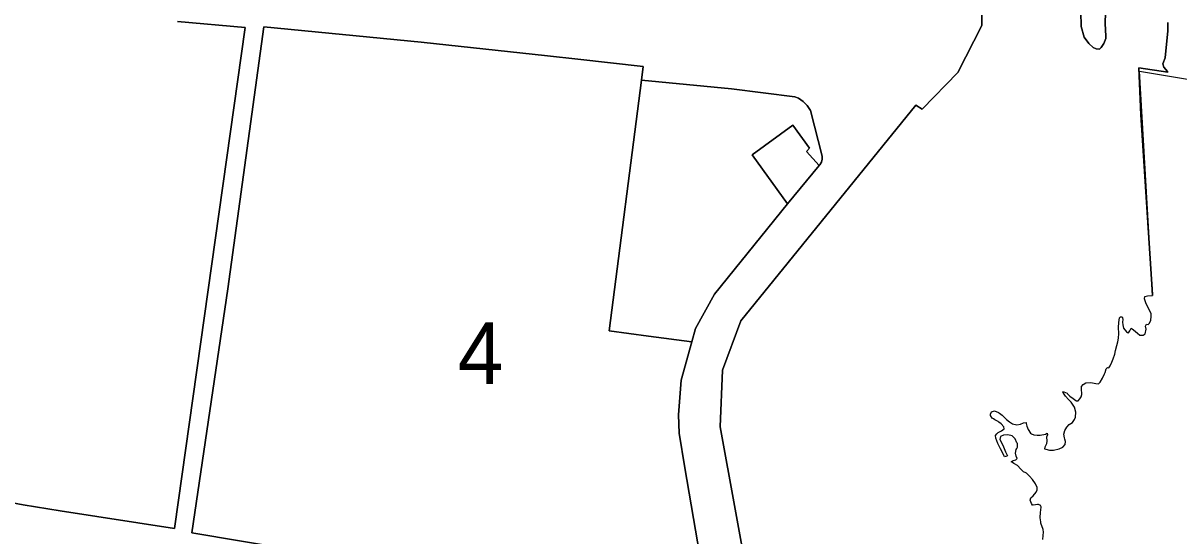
# Model space of a CAD drawing. Extents: x 598968 to 613553, y 4409678 to 4430833.
# Drawn here: x 602280.1 to 602505.4, y 4410004.4 to 4410104.3 of the extents above; entities that cross this region are included whole.
import ezdxf

# ---------------------------------------------------------------- set-up
doc = ezdxf.new("R2010")
doc.units = 0
doc.layers.add('1', color=7, linetype='Continuous')
doc.layers.add('ZONA 4. CASES UNIFAMILIRAS AÏLLADES EN PARCEL.LES', color=7, linetype='Continuous')

msp = doc.modelspace()

# ---------------------------------------------------------------- linework, layer by layer
at = {"layer": '1'}
for points in [[(602507.4339, 4409851.5941), (602492.1202, 4409859.2992), (602463.4648, 4409897.9528), (602458.4948, 4409904.6027), (602445.666, 4409921.9668), (602445.656, 4409921.983), (602438.0553, 4409936.0691), (602425.5734, 4409965.0896), (602424.6132, 4409978.2808), (602415.9492, 4410025.6768), (602416.4292, 4410036.7096), (602420.0297, 4410046.3031), (602454.1147, 4410088.2757), (602455.3148, 4410087.5562), (602462.314, 4410094.6833), (602466.9551, 4410103.8254), (602466.9551, 4410108.5953)], [(602466.9551, 4410108.5953), (602466.9551, 4410103.8254), (602462.314, 4410094.6833), (602455.3148, 4410087.5562), (602454.1147, 4410088.2757), (602420.0297, 4410046.3031), (602416.4292, 4410036.7096), (602415.9492, 4410025.6768), (602424.6132, 4409978.2808), (602425.5734, 4409965.0896), (602438.0553, 4409936.0691), (602445.656, 4409921.983), (602471.8147, 4409937.2426), (602478.8734, 4409927.2581), (602479.1694, 4409926.8395), (602479.1797, 4409926.8247), (602487.4546, 4409914.9429), (602463.4648, 4409897.9528), (602492.1202, 4409859.2992), (602507.4339, 4409851.5941)], [(602491.0543, 4410106.3414), (602490.9843, 4410104.2014), (602491.1256, 4410101.7581), (602491.1543, 4410101.2614), (602490.7343, 4410100.3414), (602490.2243, 4410099.5114), (602489.8843, 4410099.2014), (602489.2643, 4410099.2914), (602488.6443, 4410099.5314), (602487.8443, 4410100.3114), (602486.9343, 4410101.5314), (602486.3044, 4410103.6013), (602486.2575, 4410106.5024)], [(602486.2575, 4410106.5024), (602486.3044, 4410103.6013), (602486.9343, 4410101.5314), (602487.8443, 4410100.3114), (602488.6443, 4410099.5314), (602489.2643, 4410099.2914), (602489.8843, 4410099.2014), (602490.2243, 4410099.5114), (602490.7343, 4410100.3414), (602491.1543, 4410101.2614), (602491.1256, 4410101.7581), (602490.9843, 4410104.2014), (602491.0543, 4410106.3414)], [(602310.1959, 4410104.6092), (602323.3846, 4410103.4631), (602309.6099, 4410005.8378), (602287.3716, 4410009.3159), (602280.1362, 4410010.4497), (602265.1963, 4410013.2895)], [(602332.7717, 4410001.6771), (602313.0359, 4410005.0101), (602320.0142, 4410052.5119), (602327.0657, 4410103.5594), (602357.7255, 4410100.5798), (602382.3132, 4410097.9435), (602388.2652, 4410097.2752), (602400.9551, 4410095.8504), (602400.6106, 4410093.1652), (602418.155, 4410091.5206), (602430.5149, 4410089.9408), (602431.2149, 4410089.6508), (602432.1649, 4410089.0308), (602432.9549, 4410088.2208), (602433.5449, 4410087.2408), (602435.8649, 4410078.3909), (602435.8449, 4410077.8009), (602435.6949, 4410077.2209), (602435.4249, 4410076.7009), (602435.2602, 4410076.5254), (602429.0788, 4410069.0918), (602414.8451, 4410051.5009), (602411.1851, 4410044.8009), (602410.4208, 4410042.181), (602408.3651, 4410034.761), (602407.8238, 4410028.0255), (602408.0069, 4410024.4073), (602409.0599, 4410017.6709), (602416.5651, 4409974.0716)], [(602478.8392, 4410003.7342), (602478.9191, 4410004.5142), (602478.9691, 4410005.1242), (602478.9291, 4410005.6342), (602478.4691, 4410006.8941), (602478.4491, 4410007.1241), (602478.3591, 4410007.9141), (602478.3891, 4410009.0241), (602478.4691, 4410009.4041), (602478.5391, 4410010.0541), (602478.3878, 4410010.3085), (602478.3191, 4410010.424), (602478.2991, 4410010.424), (602478.0291, 4410010.504), (602477.8191, 4410010.514), (602477.4092, 4410010.444), (602476.9937, 4410010.4055), (602476.8692, 4410010.394), (602476.6392, 4410010.724), (602476.4192, 4410011.404), (602476.4992, 4410011.844), (602476.9592, 4410012.244), (602477.5391, 4410012.904), (602477.7491, 4410013.374), (602477.7291, 4410013.824), (602477.4391, 4410014.524), (602476.8592, 4410015.374), (602476.2392, 4410016.0639), (602475.6409, 4410016.6189), (602475.5492, 4410016.7039), (602475.1196, 4410016.9187), (602474.9492, 4410017.0039), (602474.4792, 4410017.4838), (602473.9965, 4410018.0849), (602473.9492, 4410018.1438), (602473.1792, 4410018.5438), (602472.951, 4410018.6864), (602472.6992, 4410018.8438), (602473.0592, 4410019.0938), (602473.6092, 4410019.2238), (602473.8492, 4410019.4638), (602473.6492, 4410019.9638), (602473.4992, 4410020.5538), (602473.6492, 4410021.2438), (602473.7692, 4410021.4438), (602473.9292, 4410021.6938), (602473.8892, 4410022.4038), (602473.8192, 4410022.5538), (602473.4892, 4410023.2938), (602473.0319, 4410023.7742), (602472.8992, 4410023.9137), (602472.0392, 4410024.0837), (602471.1992, 4410024.0037), (602470.5792, 4410023.7436), (602470.4892, 4410023.1637), (602471.0292, 4410022.0837), (602471.5992, 4410020.7737), (602471.7592, 4410020.3738), (602471.9592, 4410020.0038), (602471.6692, 4410019.8638), (602471.5578, 4410019.8556), (602471.3992, 4410019.8438), (602471.0592, 4410020.5237), (602470.6192, 4410021.3637), (602470.1092, 4410022.3937), (602469.7092, 4410023.4336), (602469.6192, 4410023.9836), (602469.8592, 4410024.2836), (602470.1792, 4410024.5236), (602470.7692, 4410024.8936), (602471.2992, 4410025.2436), (602471.2692, 4410025.6336), (602470.7592, 4410026.2336), (602470.2833, 4410026.5736), (602470.1292, 4410026.6836), (602469.5292, 4410027.0236), (602469.2222, 4410027.2112), (602468.9892, 4410027.3536), (602468.6492, 4410027.8836), (602468.6292, 4410028.1436), (602468.8192, 4410028.5636), (602469.4392, 4410028.7636), (602470.2292, 4410028.4736), (602470.3871, 4410028.344), (602470.8992, 4410027.9236), (602471.7792, 4410027.1036), (602472.3492, 4410026.6236), (602472.9392, 4410026.2137), (602472.9564, 4410026.2106), (602473.7692, 4410026.0637), (602474.5292, 4410026.1837), (602475.0891, 4410026.4237), (602475.5791, 4410026.4838), (602475.6206, 4410026.2969), (602475.7391, 4410025.7638), (602475.9891, 4410025.1338), (602476.4491, 4410024.4238), (602476.6541, 4410024.3244), (602477.1091, 4410024.1038), (602477.7291, 4410024.0238), (602478.3091, 4410024.0338), (602479.359, 4410024.2238), (602479.719, 4410024.4339), (602479.747, 4410024.1452), (602479.749, 4410024.1239), (602479.599, 4410023.6239), (602479.659, 4410022.9339), (602479.539, 4410022.3639), (602479.239, 4410021.6739), (602479.169, 4410021.4039), (602479.4359, 4410021.3246), (602480.179, 4410021.1039), (602480.189, 4410021.1039), (602480.959, 4410021.134), (602482.029, 4410021.374), (602482.739, 4410021.704), (602483.189, 4410022.224), (602483.249, 4410022.784), (602483.169, 4410023.264), (602483.099, 4410023.494), (602482.949, 4410024.244), (602483.139, 4410024.914), (602483.519, 4410025.584), (602483.959, 4410026.144), (602484.619, 4410026.514), (602485.049, 4410027.094), (602485.249, 4410027.534), (602485.279, 4410028.5439), (602485.039, 4410029.5139), (602484.369, 4410030.4439), (602483.839, 4410030.9838), (602483.299, 4410031.6338), (602482.879, 4410032.1838), (602482.699, 4410032.4038), (602482.779, 4410032.5038), (602482.969, 4410032.4738), (602483.579, 4410032.2138), (602483.6787, 4410032.1142), (602484.149, 4410031.6438), (602484.779, 4410031.1539), (602485.309, 4410030.7839), (602485.369, 4410030.7439), (602485.38, 4410030.7439), (602485.759, 4410030.7439), (602486.059, 4410031.1139), (602486.309, 4410031.5239), (602486.4589, 4410031.9539), (602486.4389, 4410032.4139), (602486.4189, 4410032.6939), (602486.4089, 4410033.0039), (602486.4089, 4410033.5039), (602486.7189, 4410033.9339), (602487.2589, 4410034.2439), (602488.1789, 4410034.3039), (602489.1788, 4410034.0839), (602489.6788, 4410034.054), (602489.9988, 4410034.364), (602490.4788, 4410035.144), (602490.8588, 4410035.994), (602490.9788, 4410036.264), (602491.1888, 4410036.9339), (602491.4888, 4410037.214), (602491.7488, 4410037.174), (602491.9988, 4410037.534), (602492.3288, 4410038.234), (602492.5888, 4410038.9039), (602492.8688, 4410039.8339), (602493.0288, 4410040.5239), (602493.2588, 4410041.4839), (602493.4888, 4410042.2439), (602493.6288, 4410042.9139), (602493.6488, 4410043.8539), (602493.6288, 4410044.9738), (602493.6588, 4410045.9838), (602493.8188, 4410046.9138), (602493.9888, 4410047.1138), (602494.2588, 4410047.0738), (602494.378, 4410046.9307), (602494.4088, 4410046.8938), (602494.4188, 4410046.5438), (602494.3588, 4410046.0738), (602494.4288, 4410045.5139), (602494.5788, 4410044.8839), (602495.1488, 4410044.1839), (602495.3663, 4410044.0566), (602495.5588, 4410043.9439), (602495.8388, 4410044.3639), (602496.0388, 4410044.8739), (602496.5187, 4410044.5639), (602496.5365, 4410044.5492), (602497.3187, 4410043.904), (602497.7787, 4410043.494), (602497.8439, 4410043.4929), (602498.3787, 4410043.484), (602498.8087, 4410043.784), (602498.9887, 4410044.654), (602498.8687, 4410045.284), (602499.0587, 4410045.624), (602499.3786, 4410045.604), (602499.6586, 4410045.864), (602499.9286, 4410046.434), (602499.9986, 4410047.144), (602499.9486, 4410047.684), (602499.5886, 4410048.524), (602499.2486, 4410049.0939), (602498.9486, 4410049.8038), (602498.6786, 4410050.5738), (602498.7186, 4410051.0338), (602499.2602, 4410051.1453), (602500.2272, 4410051.2418), (602500.2098, 4410051.4151), (602497.9457, 4410086.4364), (602497.5693, 4410095.5875), (602503.2445, 4410094.7537), (602503.1242, 4410094.8516), (602502.4042, 4410095.7016), (602502.2542, 4410096.3716), (602502.7142, 4410097.5316), (602503.1842, 4410102.7815), (602503.1842, 4410104.3999)], [(602503.1842, 4410104.3999), (602503.1842, 4410102.7815), (602502.7142, 4410097.5316), (602502.2542, 4410096.3716), (602502.4042, 4410095.7016), (602503.1242, 4410094.8516), (602503.2445, 4410094.7537), (602497.5693, 4410095.5875), (602497.9457, 4410086.4364), (602500.2098, 4410051.4151), (602500.2272, 4410051.2418), (602500.2415, 4410051.2432), (602500.2486, 4410051.2438), (602497.7035, 4410094.9206), (602513.6544, 4410092.2408)]]:
    msp.add_lwpolyline(points, dxfattribs=at)
for points in [[(602435.2602, 4410076.5254), (602435.4249, 4410076.7009), (602435.6949, 4410077.2209), (602435.8449, 4410077.8009), (602435.8649, 4410078.3909), (602433.5449, 4410087.2408), (602432.9549, 4410088.2208), (602432.1649, 4410089.0308), (602431.2149, 4410089.6508), (602430.5149, 4410089.9408), (602418.155, 4410091.5206), (602400.6106, 4410093.1652), (602394.3475, 4410044.3407), (602394.3467, 4410044.3349), (602401.9752, 4410043.3158), (602410.4208, 4410042.181), (602411.1851, 4410044.8009), (602414.8451, 4410051.5009), (602429.0788, 4410069.0918), (602422.1976, 4410078.6517), (602430.1068, 4410084.405), (602433.3579, 4410079.936), (602433.3614, 4410079.9314), (602432.7971, 4410079.3037)], [(602435.2602, 4410076.5254), (602432.7971, 4410079.3037), (602433.3614, 4410079.9314), (602433.3579, 4410079.936), (602430.1068, 4410084.405), (602422.1976, 4410078.6517), (602429.0788, 4410069.0918)]]:
    msp.add_lwpolyline(points, close=True, dxfattribs=at)
at = {"layer": 'ZONA 4. CASES UNIFAMILIRAS AÏLLADES EN PARCEL.LES'}
for points in [[(602265.1963, 4410013.2895), (602280.1362, 4410010.4497), (602287.3716, 4410009.3159), (602309.6099, 4410005.8378), (602323.3846, 4410103.4631), (602310.1959, 4410104.6092)], [(602416.5651, 4409974.0716), (602409.0599, 4410017.6709), (602408.0069, 4410024.4073), (602407.8238, 4410028.0255), (602408.3651, 4410034.761), (602410.4208, 4410042.181), (602401.9752, 4410043.3158), (602394.3467, 4410044.3349), (602394.3475, 4410044.3407), (602400.6106, 4410093.1652), (602400.9551, 4410095.8504), (602388.2652, 4410097.2752), (602382.3132, 4410097.9435), (602357.7255, 4410100.5798), (602327.0657, 4410103.5594), (602320.0142, 4410052.5119), (602313.0359, 4410005.0101), (602332.7717, 4410001.6771)]]:
    msp.add_lwpolyline(points, dxfattribs=at)

# ---------------------------------------------------------------- texts
msp.add_text('4', height=12, dxfattribs=at).set_placement((602364.8105, 4410034.0055))

doc.saveas('drawing.dxf')
